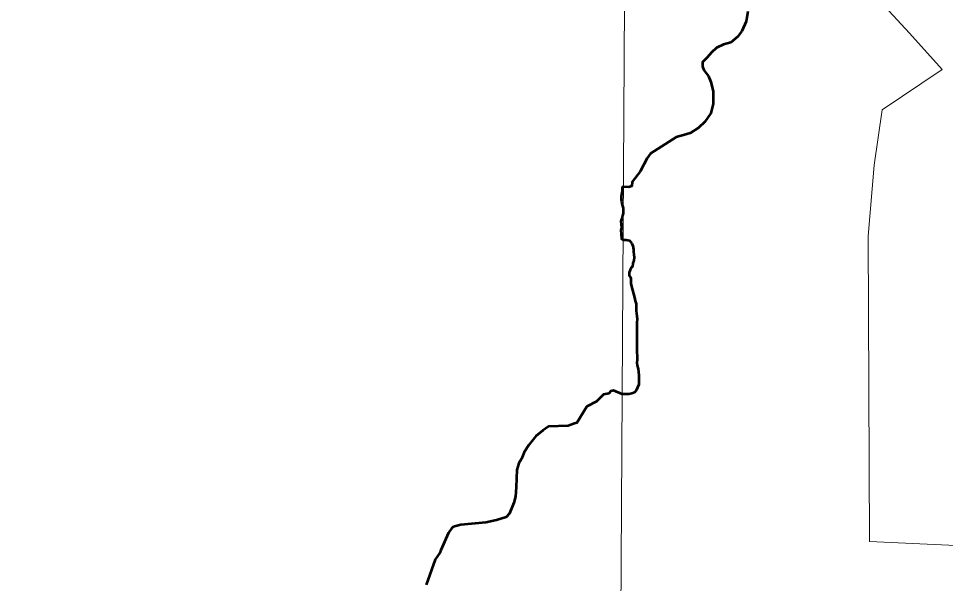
# Model space of a CAD drawing. Extents: x 553962 to 842807, y 8883888 to 9032388.
# Drawn here: x 812127 to 813924, y 9012861 to 9013956 of the extents above; entities that cross this region are included whole.
import ezdxf

# ---------------------------------------------------------------- set-up
doc = ezdxf.new("R2010")
doc.units = 0
doc.header["$LTSCALE"] = 200
doc.layers.add('1', color=7, linetype='Continuous', lineweight=13)

msp = doc.modelspace()

# ---------------------------------------------------------------- linework, layer by layer
at = {"layer": '1', "lineweight": 53}
msp.add_line((813294.5, 9013563.6), (813294.5, 9013563.5), dxfattribs=at)
msp.add_line((813294.5, 9013563.6), (813294.5, 9013563.5), dxfattribs=at)
at = {"layer": '1'}
for points in [[(813359.1, 9024030.7), (813314.8, 9016154), (813280.2, 9010301.9)], [(813359.1, 9024030.7), (813314.8, 9016154), (813280.2, 9010301.9)], [(813986.3, 9012932.5), (813776.7, 9012941.8), (813774.4, 9013534), (813785.9, 9013672.2), (813801.5, 9013779.1), (813917.6, 9013857.8), (813854.1, 9013927.8), (813790.6, 9013997.7), (812988.3, 9014646.3), (813009.3, 9014710.6), (812975.7, 9014740.6), (812983, 9014780.8), (813025.3, 9014799), (813095.4, 9014869.2), (813158.9, 9014887.4), (813158.9, 9014887.4), (813156.4, 9014960.1), (813144.2, 9015009.3), (812917.4, 9015408.2)]]:
    msp.add_lwpolyline(points, dxfattribs=at)
at = {"layer": '1', "lineweight": 53}
for points in [[(813540.8, 9013970.1), (813537.9, 9013950.4), (813529.1, 9013932.1), (813521.1, 9013921.2), (813508, 9013910.2), (813494.1, 9013905.8), (813480.4, 9013899.3), (813470.7, 9013890.5), (813462, 9013881), (813453.2, 9013871.5), (813453.2, 9013863.4), (813455.4, 9013856.1), (813464.9, 9013844.4), (813469.3, 9013833.5), (813473.7, 9013815.2), (813473.7, 9013791.1), (813469.3, 9013772.8), (813457.6, 9013756), (813445.2, 9013744.3), (813429.1, 9013734.1), (813416, 9013730.5), (813402.1, 9013726.1), (813352.5, 9013694.7), (813345.9, 9013685.9), (813332.1, 9013659.5), (813317, 9013639.5), (813316.1, 9013631.5), (813310.3, 9013629.5), (813299.8, 9013630.2)], [(813540.8, 9013970.1), (813537.9, 9013950.4), (813529.1, 9013932.1), (813521.1, 9013921.2), (813508, 9013910.2), (813494.1, 9013905.8), (813480.4, 9013899.3), (813470.7, 9013890.5), (813462, 9013881), (813453.2, 9013871.5), (813453.2, 9013863.4), (813455.4, 9013856.1), (813464.9, 9013844.4), (813469.3, 9013833.5), (813473.7, 9013815.2), (813473.7, 9013791.1), (813469.3, 9013772.8), (813457.6, 9013756), (813445.2, 9013744.3), (813429.1, 9013734.1), (813416, 9013730.5), (813402.1, 9013726.1), (813352.5, 9013694.7), (813345.9, 9013685.9), (813332.1, 9013659.5), (813317, 9013639.5), (813316.1, 9013631.5), (813310.3, 9013629.5), (813299.8, 9013630.2)], [(813294.5, 9013563.5), (813295.9, 9013550.5), (813295, 9013545.6), (813295.4, 9013538.4), (813296.2, 9013529.2), (813299.2, 9013527.2)], [(813294.5, 9013563.5), (813295.9, 9013550.5), (813295, 9013545.6), (813295.4, 9013538.4), (813296.2, 9013529.2), (813299.2, 9013527.2)], [(813299.2, 9013527.2), (813305.4, 9013527.2), (813311.5, 9013525.6), (813316, 9013520), (813318, 9013515.4), (813319.5, 9013508.7), (813319.5, 9013503.6), (813319.9, 9013498.6), (813320.4, 9013492.9), (813320.3, 9013487.3), (813318.3, 9013481.8), (813317.7, 9013475.6), (813314.2, 9013472.2), (813310.7, 9013464), (813311.1, 9013458.9), (813314, 9013453.2), (813314, 9013448.2), (813313.9, 9013441.5), (813317.4, 9013429.8), (813321.4, 9013415.5), (813322.9, 9013408.9), (813324.3, 9013403.3), (813324.8, 9013397.2), (813324.8, 9013389.5), (813325.2, 9013384.4), (813325.7, 9013378.8), (813326.2, 9013373.2), (813326.1, 9013366.6), (813326.1, 9013361), (813326.1, 9013354.9), (813326, 9013349.3), (813326, 9013343.2), (813325.9, 9013336.5), (813325.9, 9013329.4), (813325.8, 9013323.8), (813325.8, 9013317.2), (813325.7, 9013309), (813326.2, 9013301.4), (813326.2, 9013295.3), (813326.1, 9013288.6), (813326.6, 9013283.5), (813328.1, 9013276.9), (813329, 9013270.8), (813329.5, 9013263.7), (813329.5, 9013258.1), (813329.4, 9013251.9), (813329.4, 9013246.3), (813326.8, 9013240.8), (813324.7, 9013235.2), (813321.6, 9013231.1), (813316, 9013229.1), (813310.4, 9013228.1), (813303.3, 9013227.7), (813297.5, 9013227.7)], [(813299.2, 9013527.2), (813305.4, 9013527.2), (813311.5, 9013525.6), (813316, 9013520), (813318, 9013515.4), (813319.5, 9013508.7), (813319.5, 9013503.6), (813319.9, 9013498.6), (813320.4, 9013492.9), (813320.3, 9013487.3), (813318.3, 9013481.8), (813317.7, 9013475.6), (813314.2, 9013472.2), (813310.7, 9013464), (813311.1, 9013458.9), (813314, 9013453.2), (813314, 9013448.2), (813313.9, 9013441.5), (813317.4, 9013429.8), (813321.4, 9013415.5), (813322.9, 9013408.9), (813324.3, 9013403.3), (813324.8, 9013397.2), (813324.8, 9013389.5), (813325.2, 9013384.4), (813325.7, 9013378.8), (813326.2, 9013373.2), (813326.1, 9013366.6), (813326.1, 9013361), (813326.1, 9013354.9), (813326, 9013349.3), (813326, 9013343.2), (813325.9, 9013336.5), (813325.9, 9013329.4), (813325.8, 9013323.8), (813325.8, 9013317.2), (813325.7, 9013309), (813326.2, 9013301.4), (813326.2, 9013295.3), (813326.1, 9013288.6), (813326.6, 9013283.5), (813328.1, 9013276.9), (813329, 9013270.8), (813329.5, 9013263.7), (813329.5, 9013258.1), (813329.4, 9013251.9), (813329.4, 9013246.3), (813326.8, 9013240.8), (813324.7, 9013235.2), (813321.6, 9013231.1), (813316, 9013229.1), (813310.4, 9013228.1), (813303.3, 9013227.7), (813297.5, 9013227.7)], [(813297.5, 9013227.7), (813280.4, 9013234.8), (813275.5, 9013233.9), (813271.3, 9013229.2), (813260.9, 9013227.2), (813247.5, 9013213.8), (813247.5, 9013213.8)], [(813297.5, 9013227.7), (813280.4, 9013234.8), (813275.5, 9013233.9), (813271.3, 9013229.2), (813260.9, 9013227.2), (813247.5, 9013213.8), (813247.5, 9013213.8)], [(813247.5, 9013213.8), (813228.6, 9013203.6), (813209.5, 9013172.3), (813202.8, 9013170.4), (813192.9, 9013166.1), (813154.9, 9013165), (813143.7, 9013157.5), (813130.2, 9013146.4), (813117.1, 9013130.1), (813107.2, 9013115.1), (813102, 9013102.2), (813097.3, 9013094.2), (813093, 9013081), (813092.1, 9013047.7), (813090.3, 9013029.2), (813087.4, 9013017.2), (813078.9, 9012996.1), (813072.7, 9012989.2), (813053.7, 9012983.5), (813033.1, 9012979.1), (812984.9, 9012974.1), (812972.6, 9012971.4), (812969.2, 9012969.9), (812966.3, 9012967.3), (812960.8, 9012959), (812945.7, 9012925.4), (812944.2, 9012920), (812935.2, 9012906.9), (812917.2, 9012858.2)], [(813247.5, 9013213.8), (813228.6, 9013203.6), (813209.5, 9013172.3), (813202.8, 9013170.4), (813192.9, 9013166.1), (813154.9, 9013165), (813143.7, 9013157.5), (813130.2, 9013146.4), (813117.1, 9013130.1), (813107.2, 9013115.1), (813102, 9013102.2), (813097.3, 9013094.2), (813093, 9013081), (813092.1, 9013047.7), (813090.3, 9013029.2), (813087.4, 9013017.2), (813078.9, 9012996.1), (813072.7, 9012989.2), (813053.7, 9012983.5), (813033.1, 9012979.1), (812984.9, 9012974.1), (812972.6, 9012971.4), (812969.2, 9012969.9), (812966.3, 9012967.3), (812960.8, 9012959), (812945.7, 9012925.4), (812944.2, 9012920), (812935.2, 9012906.9), (812917.2, 9012858.2)]]:
    msp.add_lwpolyline(points, dxfattribs=at)
msp.add_spline([(813299.8, 9013630.2), (813298, 9013629.4), (813297.6, 9013625.6), (813295.7, 9013611.5), (813296.8, 9013598.6), (813299.5, 9013584.2), (813299.1, 9013578.2), (813294.5, 9013563.6)], degree=3, dxfattribs=at)
msp.add_spline([(813299.8, 9013630.2), (813298, 9013629.4), (813297.6, 9013625.6), (813295.7, 9013611.5), (813296.8, 9013598.6), (813299.5, 9013584.2), (813299.1, 9013578.2), (813294.5, 9013563.6)], degree=3, dxfattribs=at)

# ---------------------------------------------------------------- texts
at = {"layer": '1', "width": 0.9}
msp.add_text('R I O   S Ã O   F R A N C I S C O', height=500, rotation=332.036, dxfattribs=at).set_placement((805039.4, 9013778.6))

doc.saveas('drawing.dxf')
